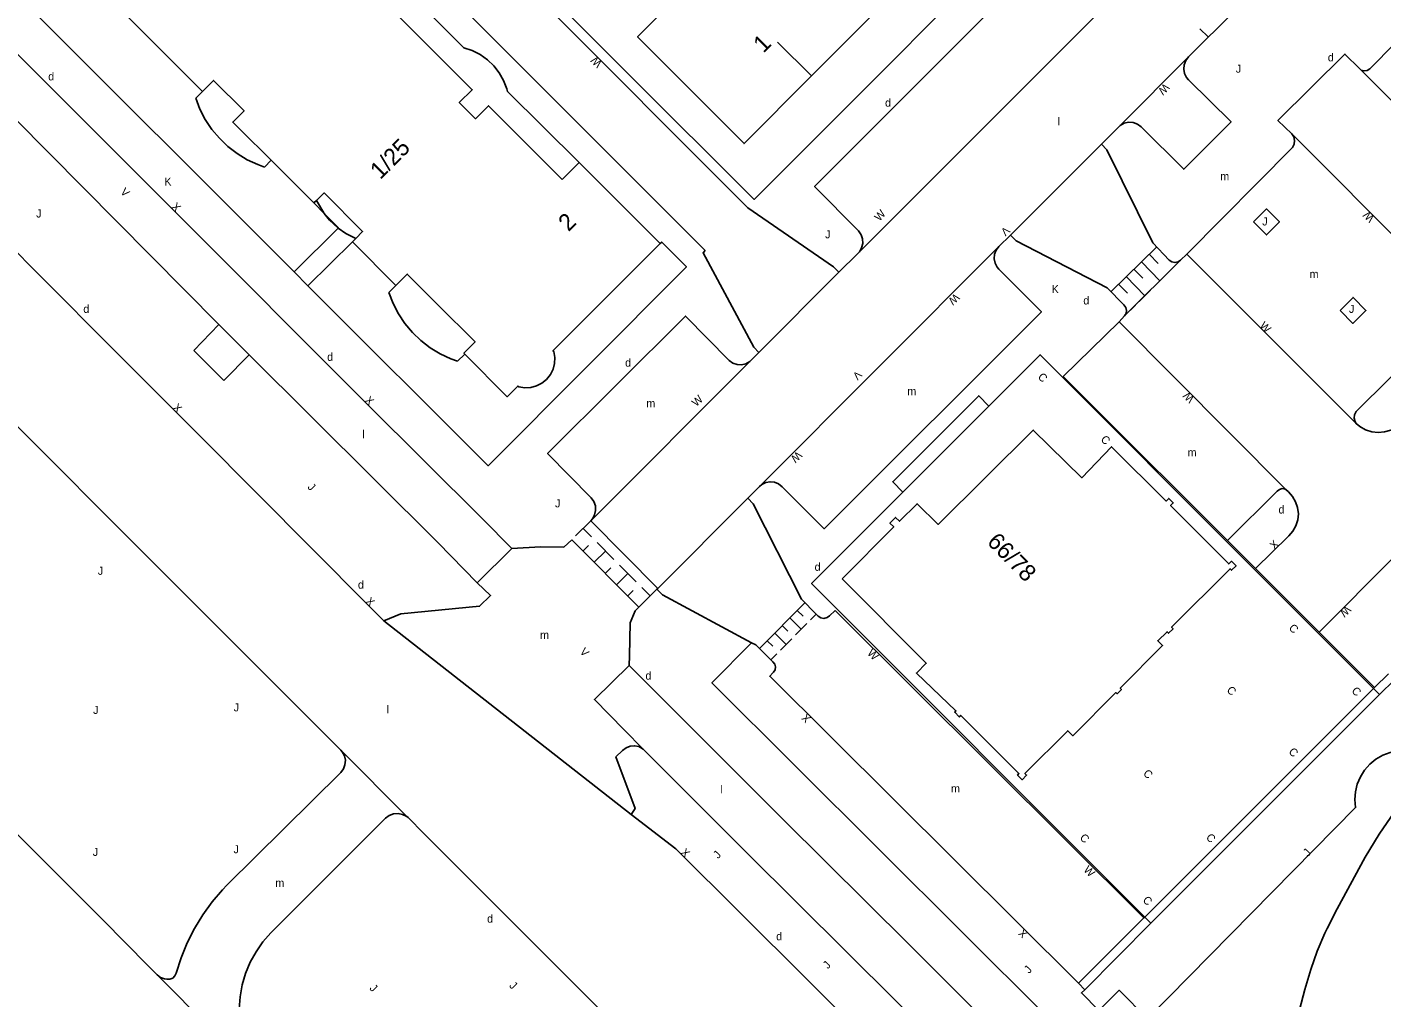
# Model space of a CAD drawing. Extents: x 134999 to 136502, y 457398 to 459002.
# Drawn here: x 135644.5 to 135729.1, y 458479.7 to 458540.3 of the extents above; entities that cross this region are included whole.
import ezdxf

# ---------------------------------------------------------------- set-up
doc = ezdxf.new("R2010")
doc.units = 0
for name, color, linetype in [('RI_DGTB_15', 7, 'Continuous'), ('RI_DGTB_18', 7, 'Continuous'), ('RI_DGTB_19', 7, 'Continuous'), ('RI_DGTB_2', 7, 'Continuous'), ('RI_DGTB_29', 7, 'Continuous'), ('RI_DGTB_3', 7, 'Continuous'), ('RI_DGTB_30', 7, 'Continuous'), ('RI_DGTB_31', 7, 'Continuous'), ('RI_DGTB_35', 7, 'Continuous'), ('RI_DGTB_43', 7, 'Continuous'), ('RI_DGTB_53', 7, 'Continuous'), ('RI_DGTB_54', 7, 'Continuous'), ('RI_DGTB_7', 7, 'Continuous')]:
    doc.layers.add(name, color=color, linetype=linetype)

msp = doc.modelspace()

# ---------------------------------------------------------------- linework, layer by layer
at = {"layer": 'RI_DGTB_15'}
msp.add_line((135693.46, 458537.275), (135691.338, 458539.396), dxfattribs=at)
at = {"layer": 'RI_DGTB_18'}
msp.add_lwpolyline([(135732.441, 458494.44), (135732.276, 458494.3), (135731.829, 458493.79), (135730.911, 458492.677), (135729.895, 458491.327), (135728.943, 458489.931), (135728.059, 458488.492), (135726.302, 458485.28), (135725.68, 458484.052), (135725.536, 458483.75), (135725.061, 458482.637), (135724.66, 458481.495), (135724.286, 458480.238), (135723.953, 458478.969)], dxfattribs=at)
at = {"layer": 'RI_DGTB_19'}
msp.add_lwpolyline([(135732.441, 458494.44), (135732.407, 458494.469), (135732.002, 458494.751), (135731.557, 458494.964), (135731.083, 458495.102), (135730.593, 458495.163), (135730.1, 458495.143), (135729.616, 458495.044), (135729.155, 458494.869), (135728.728, 458494.621), (135728.346, 458494.308), (135728.02, 458493.937), (135727.759, 458493.519), (135727.568, 458493.064), (135727.452, 458492.584), (135727.416, 458492.092), (135727.46, 458491.6), (135714.46, 458478.41), (135712.7, 458480.19), (135711.42, 458478.92), (135710.327, 458480.022), (135710.535, 458480.225)], dxfattribs=at)
at = {"layer": 'RI_DGTB_2'}
msp.add_line((135693.46, 458537.275), (135697.476, 458541.296), dxfattribs=at)
for points in [[(135693.46, 458537.275), (135689.25, 458533.06), (135682.6, 458539.72), (135686.8, 458543.925)], [(135677.89, 458530.81), (135673.28, 458535.42), (135672.47, 458534.61), (135671.46, 458535.62), (135672.27, 458536.42), (135666.25, 458542.44)], [(135650.371, 458541.334), (135655.406, 458536.304)], [(135655.406, 458536.304), (135655.41, 458536.3), (135656.11, 458537), (135658.01, 458535.11), (135657.3, 458534.4), (135657.775, 458533.928)], [(135659.702, 458532.011), (135657.775, 458533.928)], [(135662.378, 458529.348), (135659.702, 458532.011)], [(135678.95, 458531.87), (135677.89, 458530.81)], [(135684.015, 458526.815), (135678.95, 458531.87)], [(135664.991, 458527.137), (135665.42, 458527.56), (135663.01, 458529.97), (135662.534, 458529.502)], [(135662.534, 458529.502), (135662.378, 458529.348)], [(135664.78, 458526.93), (135664.991, 458527.137)], [(135664.78, 458526.93), (135667.499, 458524.202)], [(135684.015, 458526.815), (135677.31, 458520.11), (135677.36, 458520.08), (135677.425, 458519.709), (135677.411, 458519.332), (135677.318, 458518.967), (135677.15, 458518.63), (135676.915, 458518.335), (135676.624, 458518.097), (135676.288, 458517.925), (135675.924, 458517.828), (135675.548, 458517.81), (135675.18, 458517.87), (135675.11, 458517.91), (135674.46, 458517.25), (135671.798, 458519.912)], [(135667.499, 458524.202), (135667.5, 458524.2), (135668.21, 458524.91), (135670.104, 458523.016)], [(135671.798, 458519.912), (135671.75, 458519.96), (135672.45, 458520.67), (135670.104, 458523.016)]]:
    msp.add_lwpolyline(points, dxfattribs=at)
at = {"layer": 'RI_DGTB_3'}
for p, q in [((135721.151, 458506.469), (135728.586, 458499.027)), ((135728.965, 458498.653), (135714.668, 458484.386)), ((135728.586, 458499.027), (135728.965, 458498.653)), ((135714.668, 458484.386), (135714.291, 458484.763))]:
    msp.add_line(p, q, dxfattribs=at)
for points in [[(135704.547, 458516.664), (135707.753, 458519.869), (135721.151, 458506.469)], [(135699.181, 458511.299), (135704.547, 458516.664)], [(135695.39, 458505.89), (135698.604, 458509.118), (135698.364, 458509.358), (135698.717, 458509.711), (135698.957, 458509.471), (135700.062, 458510.569), (135701.37, 458509.28), (135707.32, 458515.17), (135710.35, 458512.19), (135712.218, 458514.13), (135715.618, 458510.731), (135715.787, 458510.9), (135716.07, 458510.617), (135715.901, 458510.448), (135719.54, 458506.809), (135719.709, 458506.978), (135719.992, 458506.695), (135719.71, 458506.413), (135719.619, 458506.505), (135715.97, 458502.856), (135716.061, 458502.764), (135715.778, 458502.481), (135715.687, 458502.573), (135715.101, 458502.014), (135715.405, 458501.71), (135712.757, 458499.055), (135712.835, 458498.978), (135712.56, 458498.701), (135712.482, 458498.778), (135709.791, 458496.08), (135709.472, 458496.398), (135706.804, 458493.722), (135706.903, 458493.623), (135706.62, 458493.34), (135706.338, 458493.623), (135706.43, 458493.715), (135702.791, 458497.354), (135702.699, 458497.262), (135702.416, 458497.545), (135702.494, 458497.643), (135700.02, 458499.99), (135700.64, 458500.61), (135695.39, 458505.89)], [(135714.291, 458484.763), (135693.47, 458505.588), (135699.181, 458511.299)]]:
    msp.add_lwpolyline(points, dxfattribs=at)
at = {"layer": 'RI_DGTB_31'}
for p, q in [((135718.25, 458539.71), (135717.72, 458540.23)), ((135715.042, 458526.606), (135712.182, 458523.816)), ((135714.088, 458525.676), (135715.241, 458524.495)), ((135714.565, 458526.141), (135715.118, 458525.574)), ((135716.53, 458525.78), (135715.838, 458525.084)), ((135713.135, 458524.746), (135714.297, 458523.554)), ((135713.612, 458525.211), (135714.164, 458524.644)), ((135715.587, 458524.839), (135714.893, 458524.15)), ((135712.658, 458524.281), (135713.211, 458523.715)), ((135714.648, 458523.905), (135713.944, 458523.202)), ((135713.705, 458522.97), (135713.026, 458522.306)), ((135679.19, 458509.02), (135679.714, 458508.494)), ((135678.481, 458508.315), (135682.671, 458504.105)), ((135679.18, 458507.613), (135679.534, 458507.966)), ((135679.878, 458506.911), (135680.587, 458507.617)), ((135680.063, 458508.143), (135681.11, 458507.09)), ((135681.46, 458506.74), (135682.507, 458505.687)), ((135680.576, 458506.21), (135680.931, 458506.562)), ((135681.274, 458505.508), (135681.983, 458506.213)), ((135681.973, 458504.806), (135682.327, 458505.159)), ((135682.856, 458505.336), (135683.38, 458504.81)), ((135693.05, 458504.385), (135690.23, 458501.545)), ((135692.11, 458503.438), (135692.82, 458502.733)), ((135692.58, 458503.911), (135692.935, 458503.559)), ((135693.76, 458503.68), (135693.407, 458503.325)), ((135691.17, 458502.491), (135691.88, 458501.787)), ((135691.64, 458502.965), (135691.995, 458502.612)), ((135693.172, 458503.088), (135692.467, 458502.378)), ((135690.7, 458502.018), (135691.055, 458501.666)), ((135692.232, 458502.142), (135691.527, 458501.432)), ((135691.292, 458501.195), (135690.94, 458500.84))]:
    msp.add_line(p, q, dxfattribs=at)
for points in [[(135721.09, 458528.167), (135721.89, 458527.357), (135722.7, 458528.167), (135721.9, 458528.977), (135721.09, 458528.167)], [(135726.5, 458522.641), (135727.3, 458521.831), (135728.11, 458522.641), (135727.31, 458523.451), (135726.5, 458522.641)]]:
    msp.add_lwpolyline(points, dxfattribs=at)
at = {"layer": 'RI_DGTB_53'}
for p, q in [((135689.49, 458529.05), (135672.3, 458546.269)), ((135661.138, 458525.048), (135640.64, 458545.52)), ((135712.702, 458542.542), (135696.379, 458526.203)), ((135712.728, 458534.169), (135717.02, 458538.47)), ((135711.58, 458533.02), (135712.728, 458534.169)), ((135705.89, 458527.34), (135711.58, 458533.02)), ((135649.26, 458520.774), (135639.6, 458530.501)), ((135705.18, 458526.63), (135705.89, 458527.34)), ((135662.003, 458524.183), (135664.78, 458526.93)), ((135690.21, 458511.64), (135705.18, 458526.63)), ((135695.18, 458525.02), (135696.35, 458526.17)), ((135696.379, 458526.203), (135696.35, 458526.17)), ((135713.026, 458522.306), (135716.53, 458525.78)), ((135716.908, 458526.148), (135716.53, 458525.78)), ((135661.138, 458525.048), (135662.003, 458524.183)), ((135690.18, 458520.02), (135695.18, 458525.02)), ((135712.68, 458521.93), (135713.026, 458522.306)), ((135656.433, 458521.75), (135654.862, 458520.138)), ((135658.332, 458519.872), (135656.433, 458521.75)), ((135654.862, 458520.138), (135656.738, 458518.271)), ((135658.332, 458519.872), (135656.738, 458518.271)), ((135658.332, 458519.872), (135670.109, 458508.149)), ((135679.675, 458509.51), (135689.618, 458519.448)), ((135690.18, 458520.02), (135689.618, 458519.448)), ((135683.855, 458505.275), (135689.495, 458510.925)), ((135689.495, 458510.925), (135690.21, 458511.64)), ((135672.913, 458509.635), (135674.745, 458507.782)), ((135679.675, 458509.51), (135683.855, 458505.275)), ((135672.584, 458505.621), (135670.109, 458508.149)), ((135674.745, 458507.782), (135672.584, 458505.621)), ((135677.985, 458507.863), (135678.481, 458508.315)), ((135683.81, 458505.23), (135683.855, 458505.275)), ((135665.74, 458504.26), (135666.746, 458503.261)), ((135682.447, 458503.882), (135682.671, 458504.105)), ((135693.88, 458503.55), (135694.049, 458503.443)), ((135694.049, 458503.443), (135694.246, 458503.409)), ((135694.246, 458503.409), (135694.44, 458503.455)), ((135694.44, 458503.455), (135694.59, 458503.56)), ((135694.59, 458503.56), (135694.94, 458503.91)), ((135714.234, 458484.707), (135694.94, 458503.91)), ((135714.234, 458484.707), (135694.94, 458503.91)), ((135714.234, 458484.707), (135694.94, 458503.91)), ((135689.723, 458501.893), (135689.99, 458501.75)), ((135728.647, 458499.087), (135728.586, 458499.027)), ((135728.586, 458499.027), (135714.291, 458484.763)), ((135663.55, 458495.68), (135664.066, 458495.174)), ((135668.176, 458491.044), (135664.066, 458495.174)), ((135682.955, 458495.251), (135689.46, 458488.72)), ((135682.204, 458491.167), (135684.991, 458489.016)), ((135714.234, 458484.707), (135710.145, 458480.627)), ((135714.291, 458484.763), (135714.234, 458484.707)), ((135652.02, 458481.71), (135652.574, 458481.15)), ((135652.574, 458481.15), (135659.205, 458474.534))]:
    msp.add_line(p, q, dxfattribs=at)
for points in [[(135641.38, 458571.82), (135686.83, 458526.37)], [(135672.913, 458509.635), (135665.69, 458516.81), (135653.61, 458528.89), (135625.52, 458556.93), (135621.83, 458560.645), (135619.214, 458563.25)], [(135695.692, 458562.962), (135709.516, 458549.234), (135689.88, 458529.57), (135674.12, 458545.29), (135677.96, 458549.11)], [(135712.702, 458542.542), (135712.471, 458542.383), (135712.204, 458542.295), (135711.923, 458542.286), (135711.651, 458542.355), (135711.409, 458542.499), (135711.34, 458542.56), (135708.58, 458545.31), (135693.66, 458530.37), (135696.4, 458527.6), (135696.562, 458527.368), (135696.654, 458527.1), (135696.667, 458526.817), (135696.6, 458526.542), (135696.46, 458526.296), (135696.379, 458526.203)], [(135717.937, 458539.379), (135721.19, 458542.6), (135722.428, 458543.879)], [(135717.02, 458538.47), (135717.937, 458539.379)], [(135717.02, 458538.47), (135716.848, 458538.246), (135716.746, 458537.982), (135716.721, 458537.701), (135716.776, 458537.424), (135716.906, 458537.173), (135717.02, 458537.04), (135719.68, 458534.41), (135716.72, 458531.45), (135714.07, 458534.11), (135713.837, 458534.275), (135713.567, 458534.37), (135713.281, 458534.387), (135713.002, 458534.324), (135712.751, 458534.187), (135712.728, 458534.169)], [(135656.433, 458521.75), (135643.7, 458534.594)], [(135663.025, 458528.694), (135662.378, 458529.348)], [(135663.881, 458527.771), (135663.91, 458527.8), (135663.025, 458528.694)], [(135661.138, 458525.048), (135663.881, 458527.771)], [(135684.015, 458526.815), (135684.11, 458526.91), (135685.65, 458525.35), (135673.26, 458512.94), (135662.003, 458524.183)], [(135690.18, 458520.02), (135689.87, 458520.35), (135686.69, 458526.23), (135686.83, 458526.37)], [(135705.18, 458526.63), (135705.008, 458526.408), (135704.906, 458526.146), (135704.881, 458525.867), (135704.936, 458525.591), (135705.066, 458525.343), (135705.17, 458525.22), (135707.83, 458522.56), (135694.25, 458509.01), (135691.63, 458511.63), (135691.412, 458511.805), (135691.154, 458511.91), (135690.876, 458511.939), (135690.602, 458511.888), (135690.353, 458511.762), (135690.21, 458511.64)], [(135714.8, 458526.86), (135715.81, 458525.78), (135715.976, 458525.668), (135716.173, 458525.63), (135716.369, 458525.671), (135716.53, 458525.78)], [(135711.95, 458524.04), (135712.99, 458522.98), (135713.107, 458522.826), (135713.151, 458522.639), (135713.117, 458522.449), (135713.026, 458522.306)], [(135689.618, 458519.448), (135689.372, 458519.309), (135689.096, 458519.244), (135688.814, 458519.259), (135688.547, 458519.351), (135688.316, 458519.515), (135685.59, 458522.28), (135676.98, 458513.7), (135679.7, 458510.94), (135679.865, 458510.708), (135679.96, 458510.439), (135679.977, 458510.155), (135679.914, 458509.877), (135679.777, 458509.627), (135679.675, 458509.51)], [(135692.84, 458504.62), (135689.83, 458510.57), (135689.495, 458510.925)], [(135679.675, 458509.51), (135678.723, 458508.556)], [(135674.745, 458507.782), (135676.531, 458507.873), (135677.985, 458507.863)], [(135672.584, 458505.621), (135673.415, 458504.848), (135672.728, 458504.168), (135667.797, 458503.689), (135666.746, 458503.261)], [(135682.671, 458504.105), (135683.81, 458505.23)], [(135689.723, 458501.893), (135684.15, 458504.88), (135683.81, 458505.23)], [(135692.84, 458504.62), (135693.757, 458503.677)], [(135682.071, 458500.47), (135682.092, 458501.067), (135682.127, 458503.135), (135682.447, 458503.882)], [(135693.757, 458503.677), (135693.88, 458503.55)], [(135666.746, 458503.261), (135682.204, 458491.167)], [(135690.924, 458500.824), (135689.99, 458501.75)], [(135710.145, 458480.627), (135690.86, 458499.8), (135691.06, 458500.02), (135691.087, 458500.044), (135691.19, 458500.198), (135691.219, 458500.381), (135691.17, 458500.559), (135691.05, 458500.7), (135690.924, 458500.824)], [(135682.955, 458495.251), (135681.76, 458496.462), (135679.901, 458498.339), (135682.071, 458500.47)], [(135691.71, 458490.84), (135682.071, 458500.47)], [(135652.574, 458481.15), (135652.786, 458480.995), (135653.035, 458480.91), (135653.18, 458480.89), (135653.373, 458480.881), (135653.553, 458480.95), (135653.691, 458481.085), (135653.75, 458481.21), (135653.77, 458481.26), (135654.073, 458482.215), (135654.452, 458483.143), (135654.903, 458484.038), (135655.424, 458484.895), (135656.011, 458485.706), (135656.662, 458486.469), (135656.93, 458486.75), (135664.05, 458493.78), (135664.218, 458494.007), (135664.317, 458494.271), (135664.338, 458494.553), (135664.279, 458494.83), (135664.146, 458495.079), (135664.066, 458495.174)], [(135682.204, 458491.167), (135682.452, 458491.531), (135681.241, 458494.763), (135681.66, 458495.165)], [(135681.66, 458495.165), (135681.883, 458495.338), (135682.14, 458495.437), (135682.414, 458495.459), (135682.684, 458495.401), (135682.955, 458495.251)], [(135668.176, 458491.044), (135667.92, 458491.175), (135667.639, 458491.23), (135667.352, 458491.207), (135667.084, 458491.105), (135666.853, 458490.934), (135659.68, 458483.78), (135659.188, 458483.213), (135658.759, 458482.598), (135658.398, 458481.94), (135658.109, 458481.247), (135657.895, 458480.528), (135657.759, 458479.79), (135657.702, 458479.042), (135657.726, 458478.292), (135657.829, 458477.549), (135658.01, 458476.82), (135658.268, 458476.116), (135658.599, 458475.443), (135659, 458474.808), (135659.205, 458474.534)], [(135669.25, 458489.97), (135668.27, 458490.97), (135668.176, 458491.044)]]:
    msp.add_lwpolyline(points, dxfattribs=at)
at = {"layer": 'RI_DGTB_54'}
for p, q in [((135723.473, 458533.66), (135734.469, 458522.627)), ((135716.908, 458526.148), (135727.502, 458515.571)), ((135712.68, 458521.93), (135709.198, 458518.52)), ((135712.68, 458521.93), (135709.198, 458518.52)), ((135712.68, 458521.93), (135709.198, 458518.52)), ((135723.107, 458511.463), (135712.68, 458521.93)), ((135709.198, 458518.52), (135721.206, 458506.523)), ((135709.198, 458518.52), (135721.206, 458506.523)), ((135709.198, 458518.52), (135721.206, 458506.523)), ((135721.206, 458506.523), (135725.186, 458502.545)), ((135721.206, 458506.523), (135725.186, 458502.545)), ((135721.206, 458506.523), (135725.186, 458502.545)), ((135725.186, 458502.545), (135728.647, 458499.087)), ((135725.186, 458502.545), (135728.647, 458499.087)), ((135725.186, 458502.545), (135728.647, 458499.087)), ((135728.647, 458499.087), (135729.512, 458499.95)), ((135728.965, 458498.653), (135729.887, 458499.573)), ((135714.668, 458484.386), (135710.535, 458480.225)), ((135710.535, 458480.225), (135710.145, 458480.627))]:
    msp.add_line(p, q, dxfattribs=at)
for points in [[(135663.55, 458495.68), (135631.774, 458527.432), (135617.949, 458541.174), (135609.341, 458549.766)], [(135731.519, 458540.933), (135728.35, 458537.713), (135728.185, 458537.615), (135727.995, 458537.592), (135727.811, 458537.647), (135727.721, 458537.712)], [(135727.721, 458537.712), (135726.799, 458538.645), (135722.606, 458534.5), (135723.473, 458533.66)], [(135725.186, 458502.545), (135743.966, 458521.404), (135727.721, 458537.712)], [(135596.657, 458537.063), (135613.239, 458520.482), (135627.309, 458506.461), (135649.186, 458484.584), (135652.02, 458481.71)], [(135714.8, 458526.86), (135711.91, 458532.67), (135711.58, 458533.02)], [(135716.908, 458526.148), (135723.528, 458532.812), (135723.629, 458533.018), (135723.654, 458533.246), (135723.6, 458533.469), (135723.473, 458533.66)], [(135689.49, 458529.05), (135694.84, 458525.35), (135695.18, 458525.02)], [(135711.95, 458524.04), (135706.25, 458526.99), (135705.89, 458527.34)], [(135734.469, 458522.627), (135734.26, 458522.695), (135734.041, 458522.685), (135733.839, 458522.597), (135733.764, 458522.538), (135727.501, 458516.327), (135727.4, 458516.129), (135727.375, 458515.907), (135727.43, 458515.692), (135727.502, 458515.571)], [(135734.469, 458522.627), (135734.739, 458522.345), (135734.946, 458522.013), (135735.081, 458521.647), (135735.139, 458521.26), (135735.117, 458520.87), (135735.016, 458520.493), (135734.841, 458520.144), (135734.598, 458519.837), (135730.329, 458515.612), (135730.016, 458515.358), (135729.658, 458515.17), (135729.271, 458515.057), (135728.87, 458515.022), (135728.469, 458515.067), (135728.084, 458515.189), (135727.732, 458515.386), (135727.502, 458515.571)], [(135665.74, 458504.26), (135655.32, 458514.727), (135649.26, 458520.774)], [(135719.458, 458508.269), (135722.572, 458511.344), (135722.706, 458511.464), (135722.879, 458511.515), (135723.057, 458511.487), (135723.107, 458511.463)], [(135721.206, 458506.523), (135723.267, 458508.543), (135723.297, 458508.57), (135723.549, 458508.86), (135723.736, 458509.196), (135723.85, 458509.563), (135723.885, 458509.945), (135723.84, 458510.327), (135723.718, 458510.691), (135723.523, 458511.022), (135723.264, 458511.306), (135723.107, 458511.463)], [(135689.723, 458501.893), (135687.244, 458499.379), (135718.607, 458468.171), (135731.739, 458455.531)], [(135726.099, 458456.837), (135716.545, 458466.086), (135699.557, 458483.073), (135691.71, 458490.84)], [(135669.25, 458489.97), (135695.124, 458464.136), (135704.863, 458454.363), (135720.919, 458438.27)], [(135684.991, 458489.016), (135705.403, 458468.74), (135714.817, 458455.296), (135719.037, 458450.941), (135725.302, 458444.63)], [(135689.46, 458488.72), (135714.229, 458464.143), (135724.347, 458454.268)]]:
    msp.add_lwpolyline(points, dxfattribs=at)
at = {"layer": 'RI_DGTB_7'}
for p, q in [((135654.988, 458535.886), (135655.406, 458536.304)), ((135674.48, 458536.3), (135678.95, 458531.87)), ((135659.28, 458531.587), (135659.702, 458532.011)), ((135671.349, 458519.461), (135671.798, 458519.912))]:
    msp.add_line(p, q, dxfattribs=at)
for points in [[(135667.31, 458543.5), (135671.75, 458539.04)], [(135671.75, 458539.04), (135672.273, 458538.862), (135672.764, 458538.611), (135673.214, 458538.291), (135673.613, 458537.91), (135673.953, 458537.475), (135674.227, 458536.996), (135674.428, 458536.482), (135674.48, 458536.3)], [(135654.988, 458535.886), (135655.252, 458535.203), (135655.589, 458534.553), (135655.995, 458533.944), (135656.465, 458533.383), (135656.993, 458532.876), (135657.574, 458532.43), (135658.199, 458532.049), (135658.862, 458531.74), (135659.28, 458531.587)], [(135662.534, 458529.502), (135663.003, 458528.723), (135663.025, 458528.694)], [(135663.025, 458528.694), (135663.35, 458528.27), (135663.881, 458527.771)], [(135663.881, 458527.771), (135663.888, 458527.764)], [(135663.888, 458527.764), (135664.361, 458527.444), (135664.991, 458527.137)], [(135667.057, 458523.76), (135667.499, 458524.202)], [(135667.057, 458523.76), (135667.321, 458523.077), (135667.658, 458522.427), (135668.064, 458521.818), (135668.534, 458521.257), (135669.062, 458520.75), (135669.643, 458520.304), (135670.268, 458519.923), (135670.931, 458519.614), (135671.349, 458519.461)], [(135699.181, 458511.299), (135698.54, 458511.94), (135703.92, 458517.31), (135704.547, 458516.664)]]:
    msp.add_lwpolyline(points, dxfattribs=at)

# ---------------------------------------------------------------- texts
at = {"layer": 'RI_DGTB_29'}
for p in [(135725.73, 458538.19), (135698.06, 458535.36), (135710.45, 458523.01), (135681.82, 458519.13), (135693.66, 458506.38)]:
    msp.add_text('d', height=0.5, rotation=359.99963, dxfattribs=at).set_placement(p)
for p in [(135645.775, 458536.999), (135647.966, 458522.484), (135663.203, 458519.49), (135722.648, 458509.957), (135665.126, 458505.268), (135683.092, 458499.587), (135673.195, 458484.415), (135691.26, 458483.312)]:
    msp.add_text('d', height=0.5, dxfattribs=at).set_placement(p)
at = {"layer": 'RI_DGTB_30'}
for s, height, rotation, p in [('W', 0.5, 136.12209, (135680.419, 458538.103)), ('W', 0.5, 225.88054, (135715.52, 458536.85)), ('K', 0.5, 359.99963, (135653.03, 458530.43)), ('V', 0.5, 314.97772, (135650.247, 458530.002)), ('X', 0.5, 315.02942, (135653.433, 458529.067)), ('W', 0.5, 47.64238, (135697.712, 458528.172)), ('W', 0.499, 134.89755, (135728.679, 458528.437)), ('V', 0.5, 223.6669, (135705.569, 458527.914)), ('W', 0.5, 223.2092, (135702.431, 458523.733)), ('K', 0.5, 359.99963, (135708.47, 458523.72)), ('W', 0.499, 314.89755, (135721.431, 458521.643)), ('V', 0.5, 225.67316, (135696.312, 458518.91)), ('X', 0.5, 315.06677, (135653.516, 458516.528)), ('X', 0.5, 315.06152, (135665.513, 458516.987)), ('W', 0.5, 43.15221, (135686.27, 458516.597)), ('W', 0.499, 134.89755, (135717.423, 458517.154)), ('W', 0.5, 224.99913, (135692.57, 458513.885)), ('X', 0.5, 45.07622, (135722.392, 458507.681)), ('X', 0.5, 315.05978, (135665.563, 458504.437)), ('W', 0.5, 225.0762, (135726.876, 458504.242)), ('V', 0.5, 312.97809, (135678.952, 458501.298)), ('W', 0.5, 314.95358, (135696.912, 458501.198)), ('X', 0.5, 134.6855, (135693.47, 458497.19)), ('X', 0.5, 315.61383, (135685.251, 458488.755)), ('W', 0.5, 314.95358, (135710.427, 458487.666)), ('X', 0.5, 134.6855, (135707.018, 458483.747))]:
    msp.add_text(s, height=height, rotation=rotation, dxfattribs=at).set_placement(p)
at = {"layer": 'RI_DGTB_31'}
for rotation, p in [(359.99963, (135719.98, 458537.48)), (359.99963, (135645.02, 458528.44)), (359.99963, (135694.32, 458527.14)), (314.81698, (135661.943, 458511.572)), (359.99963, (135677.44, 458510.34)), (47.97441, (135687.636, 458488.375)), (47.97441, (135724.493, 458488.509)), (47.97441, (135694.49, 458481.49)), (47.97441, (135707.06, 458481.203)), (314.96905, (135665.81, 458480.281)), (314.96905, (135674.54, 458480.442))]:
    msp.add_text('J', height=0.5, rotation=rotation, dxfattribs=at).set_placement(p)
for p in [(135721.632, 458527.943), (135727.049, 458522.485), (135648.874, 458506.131), (135648.581, 458497.446), (135657.361, 458497.604), (135648.558, 458488.582), (135657.35, 458488.747)]:
    msp.add_text('J', height=0.5, dxfattribs=at).set_placement(p)
at = {"layer": 'RI_DGTB_35'}
for s, rotation, p in [('1', 45.0348, (135690.469, 458538.671)), ('1/25', 45, (135666.524, 458530.776)), ('2', 45.0292, (135678.283, 458527.521)), ('66/78', 314.5738, (135704.381, 458508.128))]:
    msp.add_text(s, height=1.054, rotation=rotation, dxfattribs=at).set_placement(p)
at = {"layer": 'RI_DGTB_43'}
for s, p in [('l', (135708.85, 458534.192)), ('m', (135719.007, 458530.764)), ('m', (135724.588, 458524.66)), ('m', (135699.453, 458517.346)), ('m', (135683.146, 458516.592)), ('l', (135665.403, 458514.657)), ('m', (135716.968, 458513.523)), ('m', (135676.507, 458502.13)), ('l', (135666.924, 458497.477)), ('l', (135687.759, 458492.479)), ('m', (135702.183, 458492.542)), ('m', (135659.965, 458486.647))]:
    msp.add_text(s, height=0.5, dxfattribs=at).set_placement(p)
at = {"layer": 'RI_DGTB_7'}
for rotation, p in [(314.99283, (135707.57, 458518.446)), (314.99283, (135711.496, 458514.545)), (314.99283, (135723.251, 458502.768)), (315.17865, (135719.367, 458498.888)), (314.99283, (135727.174, 458498.846)), (315.17865, (135723.239, 458495.043)), (315.17865, (135714.15, 458493.688)), (315.17865, (135710.187, 458489.673)), (315.17865, (135718.076, 458489.688)), (315.17865, (135714.12, 458485.779))]:
    msp.add_text('C', height=0.5, rotation=rotation, dxfattribs=at).set_placement(p)

doc.saveas('drawing.dxf')
